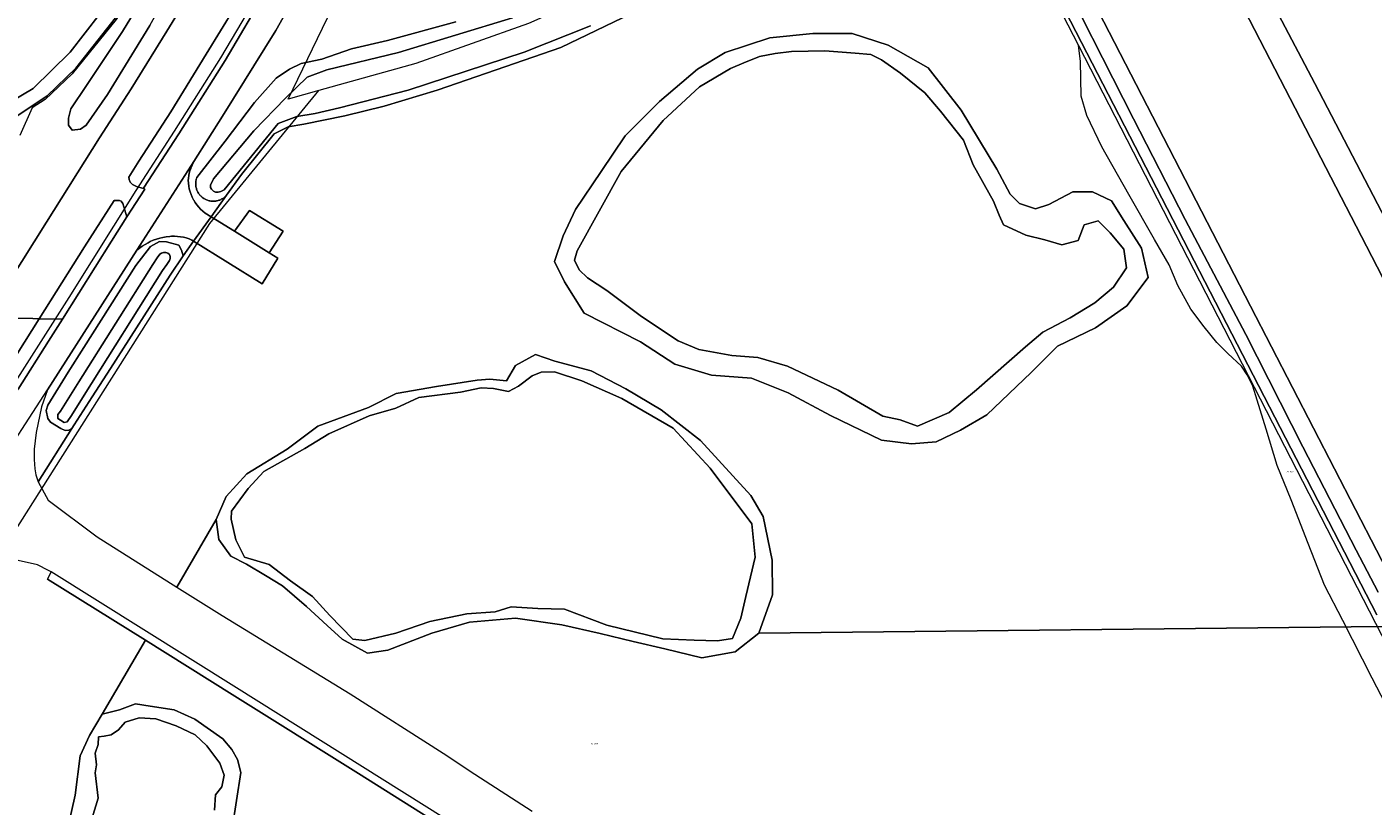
# Model space of a CAD drawing. Header units: metres. Extents: x 250001 to 257773, y 598992 to 609118.
# Tile 546 of 656: x 253108 to 253378, y 605708 to 605864. Entities that reach past the tile are written whole.
import ezdxf
from ezdxf.enums import TextEntityAlignment as Align
from ezdxf.lldxf.tags import DXFTag

# ---------------------------------------------------------------- set-up
doc = ezdxf.new("R2010")
doc.units = ezdxf.units.M
for name, color, linetype, lineweight in [('B-WE-GR-GRAS-GV', 252, 'Continuous', 13), ('B-WE-GR-GROENVOORZIENING-GV', 252, 'Continuous', 18), ('B-WE-GR-STRUIK-GV', 252, 'Continuous', 13), ('B-WE-KG-GRENS_PERCEEL-G', 150, 'KG-PERCEEL', 18), ('B-WE-KG-GRENS_PERCEEL-S', 150, 'Continuous', 25), ('B-WE-OG-TERREIN_CULTUURSCHEIDING-GV', 252, 'Continuous', 18), ('B-WE-OG-TERREIN_ERF-GV', 7, 'Continuous', 18), ('B-WE-OG-WATER-GV', 252, 'Continuous', 18), ('B-WE-OG-WATER_SLOOT-GV', 252, 'Continuous', 18), ('B-WE-VH-VERHARDING_BETONSTRAATSTEEN-GV', 252, 'Continuous', 18), ('B-WE-VH-VERHARDING_GESLOTEN-GV', 252, 'Continuous', 18), ('B-WE-VH-VERHARDING_GRASBETONSTEEN-GV', 252, 'Continuous', 18), ('B-WE-VH-VERHARDING_OPEN-GV', 252, 'Continuous', 18), ('B-WE-VH-VERHARDING_TEGEL-GV', 252, 'Continuous', 18), ('X-XX-AL-REFERENTIE-G', 7, 'Continuous', 18)]:
    doc.layers.add(name, color=color, linetype=linetype, lineweight=lineweight)
doc.styles.add('NLCS-ISO', font='NLCS-ISO.ttf')
doc.styles.get("Standard").update_dxf_attribs({"font": 'NLCS-ISO.ttf'})
tags = doc.linetypes.add('KG-PERCEEL', pattern='A,5.5,-2,["P",Standard,S=1.8,R=0,X=-0.5,Y=-0.9],-2,5.5,-2,[5,NLCS.SHX,S=0.75,R=0,X=0,Y=0],-2', length=19).pattern_tags.tags
tags[6] = DXFTag(74, 10)

# ---------------------------------------------------------------- blocks, each defined once
blk = doc.blocks.new('SKG-PERCEELNUMMER-SO')
at = {"style": 'NLCS-ISO', "oblique": 10, "flags": 1}
blk.add_attdef('GEMEENTECODE', text='', height=1.8, dxfattribs=at).set_placement((0, 2.6), align=Align.MIDDLE_CENTER)
at = {"style": 'NLCS-ISO', "oblique": 10}
blk.add_attdef('SECTIE', text='', height=1.8, dxfattribs=at).set_placement((-0.5, 0), align=Align.MIDDLE_RIGHT)
blk.add_attdef('PERCEELNUMMER', text='', height=1.8, dxfattribs=at).set_placement((0.5, 0), align=Align.MIDDLE_LEFT)
blk = doc.blocks.new('BS2021-132-Xref-KAD-20210617')
at = {"layer": 'B-WE-KG-GRENS_PERCEEL-G', "flags": 128}
for points in [[(253174.205, 605982.241), (253173.91, 605980.748), (253164.64, 605948.02), (253163.09, 605944.07), (253164.45, 605943.56), (253163.02, 605940.27), (253160.77, 605932.87), (253152.45, 605912.69), (253144.28, 605896.27), (253134.81, 605878.64), (253126.11, 605865.54), (253117.29, 605854.66), (253111.86, 605849.49), (253109.29, 605847.822), (253106.772, 605842.307)], [(253137.809, 605843.17), (253147.07, 605857.877), (253155.406, 605872.009), (253162.263, 605884.138), (253166.578, 605892.262), (253171.511, 605902.227), (253175.759, 605912.05), (253179.606, 605921.717), (253183.229, 605931.898), (253186.39, 605941.65), (253189.018, 605952.004), (253195.24, 605950.36), (253199.04, 605964.05), (253193.081, 605965.57), (253193.811, 605968.181), (253195.968, 605976.184)], [(253470.56, 605649.139), (253457.9, 605674.94), (253446.08, 605697.87), (253436.54, 605715.57), (253422.18, 605744.18), (253415.72, 605756.15), (253408.6, 605770.75), (253388.75, 605809.41), (253366.24, 605852.73), (253337.08, 605908.04), (253312.5, 605956.97), (253312.182, 605957.553)], [(253166.682, 605851.295), (253160.534, 605849.585), (253202.748, 605936.894)], [(253286.046, 605913.944), (253276.092, 605904.706), (253242.774, 605881.508), (253228.954, 605873.734), (253208.718, 605864.726), (253186.136, 605856.705), (253166.682, 605851.295)], [(253292.114, 605912.273), (253318.847, 605860.311)], [(253426.556, 605639.316), (253418.192, 605655.327), (253407.346, 605676.526), (253396.763, 605696.651), (253384.979, 605719.589), (253377.667, 605733.601), (253371.834, 605745.185), (253368.177, 605752.239), (253364.861, 605760.562), (253361.481, 605769.315), (253358.659, 605776.21), (253356.44, 605783.521), (253354.685, 605789.285), (253353.758, 605792.101), (253352.669, 605794.369), (253351.549, 605796.102), (253348.802, 605798.617), (253346.569, 605800.856), (253344.057, 605803.991), (253341.374, 605807.539), (253338.755, 605812.235), (253337.02, 605816.394), (253334.087, 605821.475), (253328.92, 605830.464), (253323.509, 605840.051), (253320.504, 605846.326), (253319.392, 605850.154), (253319.263, 605857.223), (253318.847, 605860.311)], [(253318.847, 605860.311), (253430.534, 605643.219)], [(252995.882, 605588.098), (253038.208, 605655.562), (253091.462, 605740.474), (253144.88, 605824.669), (253166.682, 605851.295)], [(252316.431, 604524.835), (252316.985, 604525.546), (252319.106, 604529.322), (252329.366, 604548.154), (252359.151, 604599.397), (252376.417, 604629.246), (252397.819, 604665.419), (252421.587, 604705.045), (252443.727, 604741.232), (252471.948, 604787.33), (252508.863, 604846.142), (252549.097, 604910.197), (252581.117, 604960.929), (252606.23, 605000.756), (252614.706, 605014.115), (252634.849, 605046.031), (252656.878, 605080.766), (252683.928, 605123.487), (252706.622, 605159.408), (252731.523, 605198.946), (252760.136, 605244.175), (252782.532, 605279.934), (252808.722, 605321.19), (252837.975, 605367.456), (252854.793, 605395.027), (252864.74, 605411.021), (252874.725, 605426.692), (252901.202, 605468.727), (252910.984, 605483.992), (252917.263, 605494.221), (252924.225, 605505.019), (252933.791, 605520.185), (252947.901, 605542.504), (252974.768, 605585.195), (252989.309, 605607.998), (252999.154, 605623.623), (253014.622, 605648.221), (253019.792, 605656.076), (253027.526, 605668.579), (253035.479, 605680.972), (253044.247, 605694.918), (253052.854, 605708.678), (253061.806, 605722.845), (253070.704, 605736.823), (253086.74, 605762.405), (253095.374, 605776.25), (253105.014, 605791.529), (253116.702, 605809.882), (253130.084, 605831.275), (253137.809, 605843.17)]]:
    blk.add_lwpolyline(points, dxfattribs=at)
at = {"layer": 'B-WE-KG-GRENS_PERCEEL-S', "xscale": 0.2, "yscale": 0.2, "zscale": 0.2}
for p, values in [((253361.033, 605774.925), {'PERCEELNUMMER': '201', 'SECTIE': 'M'}), ((253221.675, 605720.469), {'PERCEELNUMMER': '200', 'SECTIE': 'M'})]:
    blk.add_blockref('SKG-PERCEELNUMMER-SO', p, dxfattribs=at).add_auto_attribs(values)
blk = doc.blocks.new('BS2021-132-Xref-BGT-GRIJS-20210617-aangepast')
at = {"layer": 'B-WE-GR-GRAS-GV', "flags": 128}
for points in [[(253215.729, 606118.059), (253230.103, 606090.893), (253236.113, 606075.499), (253241.62, 606078.9), (253243.66, 606080.16), (253245.09, 606080.23), (253247.42, 606079.3), (253253.4, 606068.33), (253266.63, 606042.56), (253279.86, 606017.75), (253288.34, 606000), (253293.12, 605989.99), (253310.845, 605954.036), (253325.199, 605925.461), (253333.269, 605911.174), (253335.007, 605912.167), (253337.08, 605908.04), (253366.24, 605852.73), (253388.75, 605809.41), (253408.6, 605770.75), (253415.72, 605756.15), (253422.18, 605744.18), (253436.54, 605715.57), (253446.08, 605697.87)], [(253378.602, 605746.298), (253295.784, 605906.931)], [(253236.4, 605870.21), (253215.17, 605859.9), (253202.2, 605855.43), (253190.37, 605851.4), (253179.77, 605848.19), (253171.93, 605846.24), (253163.71, 605844.58), (253160.56, 605844.07), (253157.74, 605842.62), (253151.23, 605834.51), (253148.197, 605830.342), (253145.104, 605826.021), (253149.815, 605823.115), (253152.825, 605827.284), (253159.548, 605823.126), (253156.773, 605818.823), (253158.508, 605817.752), (253155.343, 605812.612), (253141.608, 605821.139), (253139.49, 605818.18), (253136.9, 605814.31), (253124.95, 605795.67), (253121.313, 605789.981), (253117.707, 605784.341), (253117.227, 605783.589), (253110.49, 605772.961), (253112.446, 605769.259), (253122.276, 605761.891), (253138.213, 605751.873), (253146.155, 605765.396), (253148.13, 605770.004), (253152.299, 605774.539), (253160.344, 605779.512), (253166.488, 605784.12), (253176.654, 605787.85), (253182.213, 605790.629), (253190.258, 605792.019), (253198.377, 605793.335), (253200.937, 605793.482), (253204.301, 605793.189), (253206.056, 605796.261), (253210.079, 605798.455), (253213.955, 605797.139), (253221.269, 605795.164), (253228.218, 605791.58), (253235.239, 605787.338), (253243.138, 605781.194), (253253.231, 605770.223), (253255.718, 605765.981), (253257.473, 605757.278), (253257.546, 605750.329), (253254.84, 605742.65), (253379.771, 605743.995)], [(253115.796, 605700.956), (253117.844, 605710.172), (253118.868, 605718.071), (253120.77, 605722.166), (253123.257, 605726.409), (253131.95, 605741.209), (253112.341, 605753.465), (253113.091, 605754.896), (253112.529, 605755.16), (253110.305, 605756.297), (253106.426, 605757.163), (253101.345, 605757.601), (253100.696, 605757.512), (253093.122, 605745.566), (253088.883, 605738.879), (253083.1, 605729.62), (253071.55, 605711.47), (253055.26, 605685.49)]]:
    blk.add_lwpolyline(points, dxfattribs=at)
blk.add_lwpolyline([(253215.924, 605813.005), (253213.876, 605817.101), (253215.632, 605822.221), (253218.118, 605827.487), (253223.238, 605835.094), (253228.065, 605842.261), (253234.94, 605849.136), (253242.547, 605855.573), (253248.105, 605858.937), (253257.028, 605861.862), (253265.659, 605862.74), (253273.558, 605862.74), (253280.726, 605860.4), (253288.771, 605855.865), (253295.353, 605847.381), (253302.521, 605835.532), (253305.154, 605830.559), (253307.056, 605828.657), (253310.274, 605827.633), (253312.907, 605828.511), (253317.734, 605830.998), (253321.684, 605830.998), (253325.487, 605829.242), (253327.973, 605825.293), (253331.484, 605819.734), (253332.801, 605813.883), (253328.559, 605808.178), (253322.269, 605803.79), (253314.662, 605800.133), (253309.396, 605794.867), (253300.473, 605786.383), (253295.207, 605783.311), (253290.38, 605780.97), (253285.406, 605780.532), (253279.409, 605781.263), (253269.17, 605786.236), (253260.685, 605790.771), (253253.371, 605793.697), (253245.326, 605794.282), (253238.012, 605796.476), (253231.137, 605801.011), (253219.874, 605806.715)], close=True, dxfattribs=at)
at = {"layer": 'B-WE-GR-GROENVOORZIENING-GV', "flags": 128}
for points in [[(253125.939, 605865.85), (253117.982, 605855.758), (253112.284, 605850.22), (253105.166, 605845.529)], [(253100.019, 605805.799), (253112.119, 605824.976), (253122.774, 605841.859), (253129.062, 605851.678), (253136.252, 605863.216), (253141.989, 605872.628)], [(253132.805, 605864.307), (253124.345, 605850.52), (253120.063, 605844.346), (253118.938, 605843.558), (253117.245, 605843.342), (253116.54, 605844.354), (253116.574, 605845.744), (253116.998, 605847.662), (253120.178, 605852.343), (253127.39, 605863.152), (253138.666, 605881.675)], [(253161.954, 605870.283), (253158.07, 605863.359), (253147.408, 605846.155), (253141.646, 605837.116), (253141.044, 605835.744), (253141.031, 605835.713), (253140.855, 605835.248), (253140.718, 605834.77), (253140.619, 605834.283), (253140.56, 605833.789), (253140.54, 605833.292), (253140.561, 605832.795), (253140.565, 605832.745), (253140.636, 605832.171), (253140.746, 605831.602), (253140.895, 605831.043), (253141.082, 605830.495), (253141.307, 605829.962), (253141.567, 605829.445), (253141.616, 605829.358), (253141.917, 605828.864), (253142.253, 605828.392), (253142.62, 605827.945), (253143.017, 605827.523), (253143.442, 605827.131), (253143.893, 605826.768), (253145.104, 605826.021), (253148.197, 605830.342), (253148.083, 605830.218), (253147.964, 605830.1), (253147.839, 605829.988), (253147.709, 605829.882), (253147.574, 605829.782), (253147.434, 605829.689), (253147.29, 605829.603), (253147.142, 605829.523), (253146.991, 605829.451), (253146.836, 605829.386), (253146.679, 605829.328), (253146.518, 605829.278), (253146.356, 605829.236), (253146.192, 605829.201), (253146.026, 605829.174), (253145.859, 605829.155), (253145.691, 605829.145), (253145.523, 605829.142), (253145.356, 605829.147), (253145.188, 605829.16), (253145.022, 605829.181), (253144.856, 605829.21), (253144.693, 605829.247), (253144.531, 605829.292), (253144.371, 605829.344), (253144.214, 605829.404), (253144.06, 605829.471), (253143.91, 605829.545), (253143.763, 605829.627), (253143.62, 605829.716), (253143.482, 605829.811), (253143.349, 605829.912), (253143.22, 605830.02), (253143.097, 605830.134), (253142.979, 605830.254), (253142.867, 605830.379), (253142.761, 605830.509), (253142.661, 605830.644), (253142.568, 605830.784), (253142.482, 605830.928), (253142.403, 605831.076), (253142.331, 605831.228), (253142.266, 605831.383), (253142.208, 605831.54), (253142.159, 605831.701), (253142.117, 605831.863), (253142.082, 605832.027), (253142.056, 605832.193), (253142.037, 605832.36), (253142.027, 605832.528), (253142.024, 605832.696), (253142.029, 605832.863), (253142.043, 605833.031), (253142.064, 605833.197), (253142.093, 605833.363), (253142.131, 605833.526), (253142.176, 605833.688), (253142.228, 605833.848), (253142.257, 605833.926), (253147.94, 605841.17), (253153.81, 605848.94), (253158.17, 605853.78), (253160.84, 605855.57), (253163.17, 605856.74), (253167.26, 605857.59), (253173.22, 605859.65), (253180.42, 605861.36), (253194.12, 605865.04)], [(253378.89, 605750.83), (253374.48, 605759.27), (253363.83, 605779.96), (253352.4, 605802.43), (253340.24, 605825.45), (253329.88, 605845.64), (253313.38, 605878.14)], [(253295.784, 605906.931), (253378.602, 605746.298)]]:
    blk.add_lwpolyline(points, dxfattribs=at)
for points in [[(253115.342, 605805.533), (253125.131, 605821.15), (253128.251, 605826.029), (253127.422, 605828.715), (253127.076, 605829.167), (253126.752, 605829.296), (253125.677, 605829.316), (253119.777, 605819.977), (253110.697, 605805.614)], [(253117.227, 605783.589), (253116.597, 605783.281), (253115.878, 605783.245), (253114.98, 605783.641), (253112.931, 605784.862), (253112.428, 605785.617), (253112.035, 605787.236), (253112.428, 605788.284), (253116.443, 605794.878), (253119.62, 605799.85), (253130.03, 605816.29), (253132.979, 605820.091), (253134.766, 605821.059), (253136.181, 605821.034), (253138.637, 605820.364), (253139.208, 605819.346), (253139.49, 605818.18), (253141.608, 605821.139), (253141.248, 605821.363), (253141.234, 605821.369), (253140.685, 605821.592), (253140.121, 605821.778), (253139.547, 605821.926), (253138.964, 605822.034), (253138.375, 605822.103), (253137.782, 605822.132), (253137.189, 605822.121), (253136.813, 605822.095), (253136.138, 605822.018), (253135.469, 605821.901), (253134.808, 605821.744), (253134.157, 605821.55), (253133.518, 605821.317), (253132.895, 605821.047), (253132.471, 605820.837), (253131.877, 605820.507), (253131.304, 605820.142), (253130.754, 605819.743), (253130.227, 605819.314), (253112.356, 605791.384), (253111.143, 605787.945), (253110.076, 605782.805), (253109.679, 605779.453), (253109.654, 605777.392), (253109.815, 605775.531), (253110.014, 605774.364), (253110.49, 605772.961)], [(253110.697, 605805.614), (253100.676, 605789.764), (253076.988, 605752.208), (253060.211, 605725.636), (253048.358, 605706.782), (253023.717, 605667.894), (253022.598, 605666.112), (253025.964, 605663.889), (253037.804, 605682.589), (253048.898, 605700.114), (253060.28, 605718.362), (253070.287, 605734.194), (253079.083, 605748.113), (253087.094, 605760.858), (253096.064, 605775.085), (253106.479, 605791.472), (253112.563, 605801.136), (253115.342, 605805.533)]]:
    blk.add_lwpolyline(points, close=True, dxfattribs=at)
at = {"layer": 'B-WE-GR-STRUIK-GV', "flags": 128}
blk.add_lwpolyline([(253159.324, 605921.332), (253147.897, 605898.477), (253138.666, 605881.675), (253127.39, 605863.152), (253120.178, 605852.343), (253116.998, 605847.662), (253116.574, 605845.744), (253116.54, 605844.354), (253117.245, 605843.342), (253118.938, 605843.558), (253120.063, 605844.346), (253124.345, 605850.52), (253132.805, 605864.307), (253145.082, 605886.5), (253150.838, 605901.059)], close=True, dxfattribs=at)
at = {"layer": 'B-WE-OG-TERREIN_CULTUURSCHEIDING-GV', "flags": 128}
blk.add_lwpolyline([(253149.842, 605867.952), (253144.122, 605858.594), (253137.009, 605847.068), (253130.633, 605837.159), (253128.628, 605833.985), (253128.681, 605833.494), (253128.928, 605832.947), (253129.344, 605832.509), (253130.162, 605832.109), (253131.534, 605831.671), (253131.589, 605831.756), (253138.65, 605842.63), (253147.92, 605857.35), (253156.29, 605871.54)], dxfattribs=at)
at = {"layer": 'B-WE-OG-TERREIN_ERF-GV', "flags": 128}
for points in [[(253379.771, 605743.995), (253254.84, 605742.65), (253250.086, 605738.92), (253243.431, 605737.676), (253235.97, 605739.505), (253229.68, 605740.968), (253223.025, 605742.577), (253215.345, 605744.332), (253206.056, 605745.649), (253196.841, 605744.844), (253189.307, 605742.65), (253180.531, 605739.212), (253176.435, 605738.627), (253171.388, 605741.406), (253168.39, 605744.186), (253164.221, 605747.989), (253159.393, 605752.085), (253156.029, 605754.206), (253152.226, 605756.473), (253149.081, 605758.082), (253146.667, 605761.373), (253146.155, 605765.396), (253138.213, 605751.873), (253147.31, 605746.156), (253172.96, 605730.481), (253191.607, 605718.565), (253197.919, 605714.361), (253209.41, 605707.004)], [(253190.847, 605704.317), (253174.612, 605714.495), (253149.325, 605730.338), (253131.95, 605741.209), (253123.257, 605726.409), (253126.767, 605727.286), (253129.985, 605728.456), (253132.911, 605728.018), (253137.738, 605727.286), (253141.834, 605725.385), (253147.466, 605721.435), (253149.258, 605719.314), (253150.428, 605717.339), (253151.086, 605714.743), (253149.331, 605703.479)]]:
    blk.add_lwpolyline(points, dxfattribs=at)
at = {"layer": 'B-WE-OG-WATER-GV', "flags": 128}
for points in [[(253414.398, 605746.774), (253376.557, 605820.128), (253344.964, 605881.323)], [(253100.497, 605846.473), (253109.453, 605851.736), (253116.885, 605859.001), (253122.876, 605866.756)], [(253321.71, 605869.363), (253353.32, 605808.135), (253391.156, 605734.79)], [(253205.505, 605865.89), (253182.653, 605858.932), (253168.293, 605855.444), (253164.35, 605854.014), (253160.012, 605849.749), (253153.656, 605843.25), (253145.591, 605833.608), (253144.991, 605832.343), (253144.986, 605831.91), (253145.187, 605831.552), (253145.619, 605831.16), (253146.001, 605830.978), (253146.546, 605830.973), (253147.042, 605831.086), (253147.728, 605831.439), (253158.512, 605844.705), (253162.268, 605846.128), (253165.924, 605846.723), (253170.82, 605847.853), (253184.571, 605851.416), (253207.797, 605858.974), (253221.079, 605864.266)], [(253145.784, 605707.173), (253146.003, 605710.245), (253147.246, 605711.854), (253147.758, 605714.194), (253146.881, 605716.608), (253144.248, 605720.045), (253141.907, 605722.24), (253138.104, 605724.068), (253134.008, 605725.458), (253130.717, 605725.677), (253127.864, 605724.799), (253126.548, 605723.264), (253125.085, 605722.24), (253123.695, 605722.02), (253122.525, 605721.874), (253122.452, 605720.338), (253121.867, 605718.583), (253122.16, 605716.242), (253121.867, 605714.633), (253122.452, 605709.586), (253120.112, 605701.687)]]:
    blk.add_lwpolyline(points, dxfattribs=at)
for points in [[(253301.863, 605829.169), (253297.749, 605836.447), (253295.847, 605841.347), (253291.239, 605847.198), (253288.094, 605850.855), (253283.194, 605854.805), (253279.391, 605857.438), (253277.27, 605858.498), (253274.125, 605858.827), (253268.054, 605859.266), (253261.398, 605859.12), (253258.107, 605858.718), (253254.962, 605858.132), (253251.817, 605856.852), (253249.184, 605855.719), (253242.967, 605852.025), (253235.653, 605845.333), (253227.279, 605835.094), (253218.429, 605819.222), (253217.917, 605817.321), (253218.868, 605815.419), (253220.477, 605813.81), (253224.353, 605811.25), (253231.302, 605806.057), (253238.689, 605801.157), (253242.785, 605799.475), (253249.44, 605798.231), (253254.633, 605797.866), (253260.557, 605796.11), (253270.724, 605791.283), (253279.647, 605786.09), (253283.157, 605785.359), (253286.595, 605784.115), (253292.958, 605786.822), (253298.444, 605791.356), (253308.244, 605799.987), (253311.755, 605802.912), (253317.167, 605805.765), (253322.141, 605808.763), (253325.871, 605811.908), (253328.504, 605815.785), (253327.919, 605819.515), (253325.212, 605822.806), (253322.799, 605825.22), (253320.02, 605824.415), (253318.776, 605821.27), (253315.558, 605820.393), (253312.121, 605821.416), (253308.317, 605822.367), (253303.856, 605824.415), (253302.978, 605826.317)], [(253114.926, 605785.312), (253115.672, 605784.849), (253116.291, 605784.934), (253117.154, 605786.192), (253119.66, 605790.265), (253135.404, 605815.234), (253136.236, 605816.491), (253136.759, 605817.301), (253136.905, 605817.692), (253136.903, 605818.061), (253136.756, 605818.48), (253136.435, 605818.747), (253136.025, 605818.894), (253135.577, 605818.866), (253135.142, 605818.762), (253134.817, 605818.521), (253134.3, 605817.773), (253133.453, 605816.494), (253118.621, 605792.972), (253114.912, 605787.089), (253114.405, 605786.426), (253114.405, 605785.635)], [(253195.085, 605790.922), (253186.748, 605789.825), (253182.14, 605787.704), (253176.801, 605786.168), (253168.682, 605782.584), (253163.855, 605779.585), (253155.663, 605774.977), (253152.518, 605771.613), (253149.227, 605767.078), (253149.154, 605765.469), (253150.032, 605761.3), (253151.787, 605757.863), (253156.76, 605756.4), (253161.003, 605753.109), (253165.391, 605749.964), (253168.865, 605746.161), (253173.473, 605741.443), (253175.923, 605741.15), (253182.14, 605742.613), (253188.942, 605744.99), (253196.329, 605746.526), (253201.997, 605746.928), (253205.215, 605747.879), (253210.554, 605747.55), (253215.894, 605747.44), (253224.414, 605744.222), (253235.568, 605741.516), (253241.895, 605741.26), (253246.539, 605741.077), (253249.538, 605741.589), (253251.22, 605745.649), (253252.207, 605749.964), (253254.109, 605757.826), (253253.451, 605764.555), (253245.113, 605775.672), (253237.653, 605783.718), (253227.413, 605789.642), (253219.368, 605793.153), (253213.882, 605794.981), (253211.249, 605794.908), (253209.421, 605794.176), (253206.715, 605792.129), (253204.667, 605791.031), (253201.668, 605791.617), (253199.181, 605791.763)]]:
    blk.add_lwpolyline(points, close=True, dxfattribs=at)
at = {"layer": 'B-WE-OG-WATER_SLOOT-GV', "flags": 128}
for points in [[(253105.166, 605845.529), (253112.284, 605850.22), (253117.982, 605855.758), (253125.939, 605865.85)], [(253122.876, 605866.756), (253116.885, 605859.001), (253109.453, 605851.736), (253100.497, 605846.473)], [(253344.964, 605881.323), (253376.557, 605820.128), (253414.398, 605746.774)], [(253388.75, 605809.41), (253366.24, 605852.73), (253337.08, 605908.04)], [(253391.156, 605734.79), (253353.32, 605808.135), (253321.71, 605869.363)], [(253313.38, 605878.14), (253329.88, 605845.64), (253340.24, 605825.45), (253352.4, 605802.43), (253363.83, 605779.96), (253374.48, 605759.27), (253378.89, 605750.83)], [(253194.12, 605865.04), (253180.42, 605861.36), (253173.22, 605859.65), (253167.26, 605857.59), (253163.17, 605856.74), (253160.84, 605855.57), (253158.17, 605853.78), (253153.81, 605848.94), (253147.94, 605841.17), (253142.257, 605833.926), (253142.228, 605833.848), (253142.176, 605833.688), (253142.131, 605833.526), (253142.093, 605833.363), (253142.064, 605833.197), (253142.043, 605833.031), (253142.029, 605832.863), (253142.024, 605832.696), (253142.027, 605832.528), (253142.037, 605832.36), (253142.056, 605832.193), (253142.082, 605832.027), (253142.117, 605831.863), (253142.159, 605831.701), (253142.208, 605831.54), (253142.266, 605831.383), (253142.331, 605831.228), (253142.403, 605831.076), (253142.482, 605830.928), (253142.568, 605830.784), (253142.661, 605830.644), (253142.761, 605830.509), (253142.867, 605830.379), (253142.979, 605830.254), (253143.097, 605830.134), (253143.22, 605830.02), (253143.349, 605829.912), (253143.482, 605829.811), (253143.62, 605829.716), (253143.763, 605829.627), (253143.91, 605829.545), (253144.06, 605829.471), (253144.214, 605829.404), (253144.371, 605829.344), (253144.531, 605829.292), (253144.693, 605829.247), (253144.856, 605829.21), (253145.022, 605829.181), (253145.188, 605829.16), (253145.356, 605829.147), (253145.523, 605829.142), (253145.691, 605829.145), (253145.859, 605829.155), (253146.026, 605829.174), (253146.192, 605829.201), (253146.356, 605829.236), (253146.518, 605829.278), (253146.679, 605829.328), (253146.836, 605829.386), (253146.991, 605829.451), (253147.142, 605829.523), (253147.29, 605829.603), (253147.434, 605829.689), (253147.574, 605829.782), (253147.709, 605829.882), (253147.839, 605829.988), (253147.964, 605830.1), (253148.083, 605830.218), (253148.197, 605830.342), (253151.23, 605834.51), (253157.74, 605842.62), (253160.56, 605844.07), (253163.71, 605844.58), (253171.93, 605846.24), (253179.77, 605848.19), (253190.37, 605851.4), (253202.2, 605855.43), (253215.17, 605859.9), (253236.4, 605870.21)], [(253221.079, 605864.266), (253207.797, 605858.974), (253184.571, 605851.416), (253170.82, 605847.853), (253165.924, 605846.723), (253162.268, 605846.128), (253158.512, 605844.705), (253147.728, 605831.439), (253147.042, 605831.086), (253146.546, 605830.973), (253146.001, 605830.978), (253145.619, 605831.16), (253145.187, 605831.552), (253144.986, 605831.91), (253144.991, 605832.343), (253145.591, 605833.608), (253153.656, 605843.25), (253160.012, 605849.749), (253164.35, 605854.014), (253168.293, 605855.444), (253182.653, 605858.932), (253205.505, 605865.89)], [(253149.331, 605703.479), (253151.086, 605714.743), (253150.428, 605717.339), (253149.258, 605719.314), (253147.466, 605721.435), (253141.834, 605725.385), (253137.738, 605727.286), (253132.911, 605728.018), (253129.985, 605728.456), (253126.767, 605727.286), (253123.257, 605726.409), (253120.77, 605722.166), (253118.868, 605718.071), (253117.844, 605710.172), (253115.796, 605700.956)], [(253120.112, 605701.687), (253122.452, 605709.586), (253121.867, 605714.633), (253122.16, 605716.242), (253121.867, 605718.583), (253122.452, 605720.338), (253122.525, 605721.874), (253123.695, 605722.02), (253125.085, 605722.24), (253126.548, 605723.264), (253127.864, 605724.799), (253130.717, 605725.677), (253134.008, 605725.458), (253138.104, 605724.068), (253141.907, 605722.24), (253144.248, 605720.045), (253146.881, 605716.608), (253147.758, 605714.194), (253147.246, 605711.854), (253146.003, 605710.245), (253145.784, 605707.173)]]:
    blk.add_lwpolyline(points, dxfattribs=at)
for points in [[(253305.154, 605830.559), (253302.521, 605835.532), (253295.353, 605847.381), (253288.771, 605855.865), (253280.726, 605860.4), (253273.558, 605862.74), (253265.659, 605862.74), (253257.028, 605861.862), (253248.105, 605858.937), (253242.547, 605855.573), (253234.94, 605849.136), (253228.065, 605842.261), (253223.238, 605835.094), (253218.118, 605827.487), (253215.632, 605822.221), (253213.876, 605817.101), (253215.924, 605813.005), (253219.874, 605806.715), (253231.137, 605801.011), (253238.012, 605796.476), (253245.326, 605794.282), (253253.371, 605793.697), (253260.685, 605790.771), (253269.17, 605786.236), (253279.409, 605781.263), (253285.406, 605780.532), (253290.38, 605780.97), (253295.207, 605783.311), (253300.473, 605786.383), (253309.396, 605794.867), (253314.662, 605800.133), (253322.269, 605803.79), (253328.559, 605808.178), (253332.801, 605813.883), (253331.484, 605819.734), (253327.973, 605825.293), (253325.487, 605829.242), (253321.684, 605830.998), (253317.734, 605830.998), (253312.907, 605828.511), (253310.274, 605827.633), (253307.056, 605828.657)], [(253301.863, 605829.169), (253302.978, 605826.317), (253303.856, 605824.415), (253308.317, 605822.367), (253312.121, 605821.416), (253315.558, 605820.393), (253318.776, 605821.27), (253320.02, 605824.415), (253322.799, 605825.22), (253325.212, 605822.806), (253327.919, 605819.515), (253328.504, 605815.785), (253325.871, 605811.908), (253322.141, 605808.763), (253317.167, 605805.765), (253311.755, 605802.912), (253308.244, 605799.987), (253298.444, 605791.356), (253292.958, 605786.822), (253286.595, 605784.115), (253283.157, 605785.359), (253279.647, 605786.09), (253270.724, 605791.283), (253260.557, 605796.11), (253254.633, 605797.866), (253249.44, 605798.231), (253242.785, 605799.475), (253238.689, 605801.157), (253231.302, 605806.057), (253224.353, 605811.25), (253220.477, 605813.81), (253218.868, 605815.419), (253217.917, 605817.321), (253218.429, 605819.222), (253227.279, 605835.094), (253235.653, 605845.333), (253242.967, 605852.025), (253249.184, 605855.719), (253251.817, 605856.852), (253254.962, 605858.132), (253258.107, 605858.718), (253261.398, 605859.12), (253268.054, 605859.266), (253274.125, 605858.827), (253277.27, 605858.498), (253279.391, 605857.438), (253283.194, 605854.805), (253288.094, 605850.855), (253291.239, 605847.198), (253295.847, 605841.347), (253297.749, 605836.447)], [(253117.227, 605783.589), (253117.707, 605784.341), (253121.313, 605789.981), (253124.95, 605795.67), (253136.9, 605814.31), (253139.49, 605818.18), (253139.208, 605819.346), (253138.637, 605820.364), (253136.181, 605821.034), (253134.766, 605821.059), (253132.979, 605820.091), (253130.03, 605816.29), (253119.62, 605799.85), (253116.443, 605794.878), (253112.428, 605788.284), (253112.035, 605787.236), (253112.428, 605785.617), (253112.931, 605784.862), (253114.98, 605783.641), (253115.878, 605783.245), (253116.597, 605783.281)], [(253114.926, 605785.312), (253114.405, 605785.635), (253114.405, 605786.426), (253114.912, 605787.089), (253118.621, 605792.972), (253133.453, 605816.494), (253134.3, 605817.773), (253134.817, 605818.521), (253135.142, 605818.762), (253135.577, 605818.866), (253136.025, 605818.894), (253136.435, 605818.747), (253136.756, 605818.48), (253136.903, 605818.061), (253136.905, 605817.692), (253136.759, 605817.301), (253136.236, 605816.491), (253135.404, 605815.234), (253119.66, 605790.265), (253117.154, 605786.192), (253116.291, 605784.934), (253115.672, 605784.849)], [(253198.377, 605793.335), (253190.258, 605792.019), (253182.213, 605790.629), (253176.654, 605787.85), (253166.488, 605784.12), (253160.344, 605779.512), (253152.299, 605774.539), (253148.13, 605770.004), (253146.155, 605765.396), (253146.667, 605761.373), (253149.081, 605758.082), (253152.226, 605756.473), (253156.029, 605754.206), (253159.393, 605752.085), (253164.221, 605747.989), (253168.39, 605744.186), (253171.388, 605741.406), (253176.435, 605738.627), (253180.531, 605739.212), (253189.307, 605742.65), (253196.841, 605744.844), (253206.056, 605745.649), (253215.345, 605744.332), (253223.025, 605742.577), (253229.68, 605740.968), (253235.97, 605739.505), (253243.431, 605737.676), (253250.086, 605738.92), (253254.84, 605742.65), (253257.546, 605750.329), (253257.473, 605757.278), (253255.718, 605765.981), (253253.231, 605770.223), (253243.138, 605781.194), (253235.239, 605787.338), (253228.218, 605791.58), (253221.269, 605795.164), (253213.955, 605797.139), (253210.079, 605798.455), (253206.056, 605796.261), (253204.301, 605793.189), (253200.937, 605793.482)], [(253195.085, 605790.922), (253199.181, 605791.763), (253201.668, 605791.617), (253204.667, 605791.031), (253206.715, 605792.129), (253209.421, 605794.176), (253211.249, 605794.908), (253213.882, 605794.981), (253219.368, 605793.153), (253227.413, 605789.642), (253237.653, 605783.718), (253245.113, 605775.672), (253253.451, 605764.555), (253254.109, 605757.826), (253252.207, 605749.964), (253251.22, 605745.649), (253249.538, 605741.589), (253246.539, 605741.077), (253241.895, 605741.26), (253235.568, 605741.516), (253224.414, 605744.222), (253215.894, 605747.44), (253210.554, 605747.55), (253205.215, 605747.879), (253201.997, 605746.928), (253196.329, 605746.526), (253188.942, 605744.99), (253182.14, 605742.613), (253175.923, 605741.15), (253173.473, 605741.443), (253168.865, 605746.161), (253165.391, 605749.964), (253161.003, 605753.109), (253156.76, 605756.4), (253151.787, 605757.863), (253150.032, 605761.3), (253149.154, 605765.469), (253149.227, 605767.078), (253152.518, 605771.613), (253155.663, 605774.977), (253163.855, 605779.585), (253168.682, 605782.584), (253176.801, 605786.168), (253182.14, 605787.704), (253186.748, 605789.825)]]:
    blk.add_lwpolyline(points, close=True, dxfattribs=at)
at = {"layer": 'B-WE-VH-VERHARDING_BETONSTRAATSTEEN-GV', "flags": 128}
blk.add_lwpolyline([(253149.815, 605823.115), (253145.104, 605826.021), (253141.608, 605821.139), (253155.343, 605812.612), (253158.508, 605817.752), (253156.773, 605818.823)], close=True, dxfattribs=at)
at = {"layer": 'B-WE-VH-VERHARDING_GESLOTEN-GV', "flags": 128}
for points in [[(253141.989, 605872.628), (253136.252, 605863.216), (253129.062, 605851.678), (253122.774, 605841.859), (253112.119, 605824.976), (253100.019, 605805.799)], [(253105.651, 605805.702), (253109.4, 605805.636), (253110.697, 605805.614), (253119.777, 605819.977), (253125.677, 605829.316), (253126.752, 605829.296), (253127.076, 605829.167), (253127.422, 605828.715), (253128.251, 605826.029), (253131.805, 605831.585), (253131.534, 605831.671), (253130.162, 605832.109), (253129.344, 605832.509), (253128.928, 605832.947), (253128.681, 605833.494), (253128.628, 605833.985), (253130.633, 605837.159), (253137.009, 605847.068), (253144.122, 605858.594), (253149.842, 605867.952)], [(253090.51, 605757.74), (253112.356, 605791.384), (253130.227, 605819.314), (253141.646, 605837.116), (253147.408, 605846.155), (253158.07, 605863.359), (253161.954, 605870.283)], [(253156.29, 605871.54), (253147.92, 605857.35), (253138.65, 605842.63), (253131.589, 605831.756), (253131.534, 605831.671), (253131.805, 605831.585), (253128.251, 605826.029), (253125.131, 605821.15), (253115.342, 605805.533), (253112.563, 605801.136), (253106.479, 605791.472)], [(253048.358, 605706.782), (253060.211, 605725.636), (253076.988, 605752.208), (253100.676, 605789.764), (253110.697, 605805.614), (253109.4, 605805.636), (253105.651, 605805.702), (253105.033, 605805.712), (253101.261, 605805.778), (253100.019, 605805.799), (253092.84, 605794.42), (253069.235, 605757.058), (253058.667, 605740.246), (253057.529, 605738.595), (253056.393, 605737.025), (253055.434, 605735.837), (253054.137, 605734.272), (253047.523, 605726.447), (253046.265, 605724.86), (253044.836, 605722.808), (253038.638, 605712.958), (253034.811, 605706.719)]]:
    blk.add_lwpolyline(points, dxfattribs=at)
at = {"layer": 'B-WE-VH-VERHARDING_GRASBETONSTEEN-GV', "flags": 128}
blk.add_lwpolyline([(253149.815, 605823.115), (253156.773, 605818.823), (253159.548, 605823.126), (253152.825, 605827.284)], close=True, dxfattribs=at)
at = {"layer": 'B-WE-VH-VERHARDING_OPEN-GV', "flags": 128}
blk.add_lwpolyline([(253145.104, 605826.021), (253143.893, 605826.768), (253143.442, 605827.131), (253143.017, 605827.523), (253142.62, 605827.945), (253142.253, 605828.392), (253141.917, 605828.864), (253141.616, 605829.358), (253141.567, 605829.445), (253141.307, 605829.962), (253141.082, 605830.495), (253140.895, 605831.043), (253140.746, 605831.602), (253140.636, 605832.171), (253140.565, 605832.745), (253140.561, 605832.795), (253140.54, 605833.292), (253140.56, 605833.789), (253140.619, 605834.283), (253140.718, 605834.77), (253140.855, 605835.248), (253141.031, 605835.713), (253141.044, 605835.744), (253141.646, 605837.116), (253130.227, 605819.314), (253130.754, 605819.743), (253131.304, 605820.142), (253131.877, 605820.507), (253132.471, 605820.837), (253132.895, 605821.047), (253133.518, 605821.317), (253134.157, 605821.55), (253134.808, 605821.744), (253135.469, 605821.901), (253136.138, 605822.018), (253136.813, 605822.095), (253137.189, 605822.121), (253137.782, 605822.132), (253138.375, 605822.103), (253138.964, 605822.034), (253139.547, 605821.926), (253140.121, 605821.778), (253140.685, 605821.592), (253141.234, 605821.369), (253141.248, 605821.363), (253141.608, 605821.139)], close=True, dxfattribs=at)
at = {"layer": 'B-WE-VH-VERHARDING_TEGEL-GV', "flags": 128}
blk.add_lwpolyline([(253113.091, 605754.896), (253112.341, 605753.465), (253131.95, 605741.209), (253149.325, 605730.338), (253174.612, 605714.495), (253190.847, 605704.317), (253204.598, 605695.669), (253236.943, 605675.323), (253239.153, 605678.86), (253239.326, 605678.75), (253240.183, 605680.101), (253238.65, 605681.073), (253236.436, 605677.532), (253205.45, 605697.023), (253191.698, 605705.672), (253175.461, 605715.851), (253150.174, 605731.694)], close=True, dxfattribs=at)

msp = doc.modelspace()

# ---------------------------------------------------------------- block references
at = {"layer": 'X-XX-AL-REFERENTIE-G'}
for name in ['BS2021-132-Xref-BGT-GRIJS-20210617-aangepast', 'BS2021-132-Xref-KAD-20210617']:
    msp.add_blockref(name, (0, 0), dxfattribs=at)

doc.saveas('drawing.dxf')
